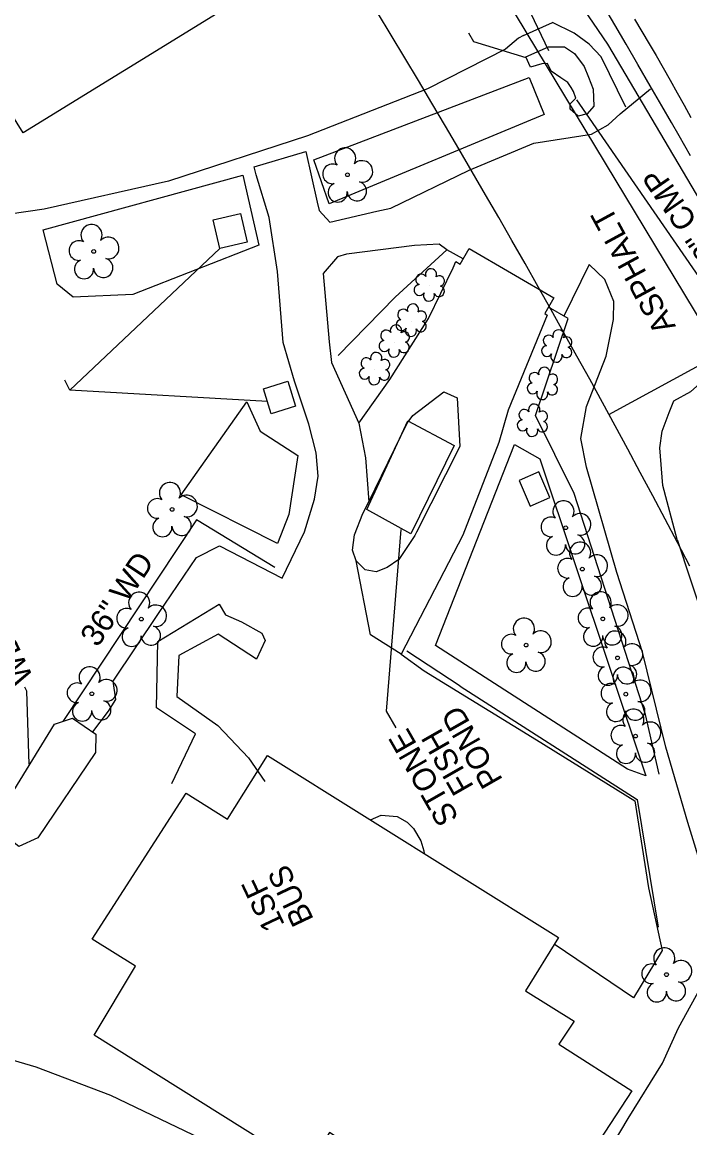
# Model space of a CAD drawing. Extents: x 472260 to 482161, y 489063 to 507124.
# Drawn here: x 474139.9 to 474257.4, y 505244.4 to 505438.9 of the extents above; entities that cross this region are included whole.
import ezdxf

# ---------------------------------------------------------------- set-up
doc = ezdxf.new("R2010")
doc.units = 0
for name, color, linetype in [('Exist Horizontal Alignment Point', 7, 'Continuous'), ('Exist Plan Preparation Watershed Blue', 7, 'Continuous'), ('Exist Roads Change in Surface', 7, 'Continuous'), ('Exist Structure Minor Drop Inlet Cogo Elevation', 7, 'Continuous'), ('Exist Structure Minor Pipes CMP 15 Inch Cogo Comment', 7, 'Continuous'), ('Exist Structure Minor Pipes CMP 66 Inch Cogo Point CELL', 7, 'Continuous'), ('Exist Utilities Water Meter CELL', 7, 'Continuous'), ('Prop Drainage Structure Drop Inlet Grate 2 Narrow Slots and Flat Grates 840 29 CELL', 7, 'Continuous'), ('Prop Drainage Structure Drop Inlet Grate 2 Narrow Slots and Sag Grates 840 24 CELL', 7, 'Continuous'), ('Prop Drainage Structure Drop Inlet Grate 2 Wide Slots and Flat Grates 840 20 Label', 7, 'Continuous'), ('Prop Drainage Structure Outlet Berm Ditch 850 10 CELL', 7, 'Continuous'), ('Prop Drainage Structure Outlet Berm Ditch 850 10 Label', 7, 'Continuous'), ('Prop Drainage Structure Pipe RCP 18in Class III', 7, 'Continuous'), ('Prop Drainage Structure Pipe RCP 66in Class IV', 7, 'Continuous'), ('Prop Drainage Structure Pipe RCP 66in Class IV Label', 7, 'Continuous'), ('Prop Drainage Structure Pipe RCP 72in Class III', 7, 'Continuous'), ('Prop Drainage Structure Pipe Stub Out CELL', 7, 'Continuous'), ('Prop Drainage Structure Tops and Inverts LABEL', 7, 'Continuous'), ('Prop Earthen Structure Ditch Flow Line', 7, 'Continuous'), ('Prop Erosion Rip Rap Pad at Outlet CELL', 7, 'Continuous'), ('Prop SS Fill Line', 7, 'Continuous'), ('Scratch_Level_4', 7, 'Continuous')]:
    doc.layers.add(name, color=color, linetype=linetype)

msp = doc.modelspace()

# ---------------------------------------------------------------- linework, layer by layer
at = {"layer": 'Exist Horizontal Alignment Point'}
msp.add_lwpolyline([(474166.29, 505304.99), (474170.46, 505313.7), (474163.58, 505318.27), (474163.82, 505329.97), (474174.57, 505336.51), (474175.72, 505334.66), (474178.54, 505333.43), (474182.12, 505331.44), (474182.71, 505330.13), (474181.14, 505326.85), (474174.42, 505331.23), (474167.5, 505327.49), (474167.17, 505320.29), (474174.36, 505315.18), (474179.76, 505309.48), (474182.63, 505305.32)], dxfattribs=at)
at = {"layer": 'Exist Plan Preparation Watershed Blue'}
for points in [[(474228.56, 505432.79), (474232.53, 505434.56), (474235.38, 505434.56), (474237.12, 505433.42), (474238.83, 505431.14), (474239.57, 505429.24), (474240.4, 505427.1), (474240.52, 505424.12), (474239.35, 505422.76), (474237.74, 505422.35), (474236.36, 505423.61), (474236.37, 505424.55), (474237.33, 505425.54), (474236.94, 505426.72), (474236.52, 505427.4), (474235.92, 505428.3), (474234.73, 505429.09), (474232.99, 505430.32), (474232.36, 505431.66), (474231.37, 505431.58), (474229.36, 505431.02), (474228.56, 505432.79)], [(474216.99, 505396.36), (474218.58, 505399.1), (474233.47, 505390.41), (474231.87, 505387.65)], [(474199.17, 505368.39), (474204.6, 505376.03), (474211.43, 505386.79), (474215.76, 505395.72), (474216.23, 505396.79), (474216.99, 505396.36)], [(474231.87, 505387.65), (474232.33, 505387.38), (474225.44, 505370.68), (474223.79, 505364.95), (474217.45, 505348.64), (474206.6, 505327.72)], [(474200.9, 505354.51), (474207.69, 505368.38), (474208.66, 505369.71), (474214.15, 505373.88), (474216.49, 505372.84), (474216.94, 505364.28), (474209.34, 505349.17), (474209.04, 505348.59)], [(474209.04, 505348.59), (474206.23, 505344.39), (474204.14, 505342.99), (474202.21, 505342.23), (474200.3, 505342.54), (474198.68, 505344.13)]]:
    msp.add_lwpolyline(points, dxfattribs=at)
for points in [[(474178.37, 505405.24), (474179.52, 505400.2), (474174.71, 505399.09), (474173.56, 505404.14)], [(474186.69, 505375.73), (474188.04, 505371.34), (474183.75, 505370.02), (474182.4, 505374.41)], [(474232.8, 505355.3), (474230.84, 505359.79), (474227.38, 505358.27), (474229.34, 505353.79)]]:
    msp.add_lwpolyline(points, close=True, dxfattribs=at)
at = {"layer": 'Exist Structure Minor Drop Inlet Cogo Elevation'}
for radius in [1832.75, 1732.75]:
    msp.add_arc((472721.75, 504540.63), radius, 27.59346, 37.45515, dxfattribs=at)
at = {"layer": 'Exist Structure Minor Pipes CMP 15 Inch Cogo Comment'}
msp.add_line((474243.17, 505369.91), (474287.8, 505394.24), dxfattribs=at)
at = {"layer": 'Exist Structure Minor Pipes CMP 66 Inch Cogo Point CELL'}
msp.add_lwpolyline([(474278.58, 505374.8), (474242.99, 505435.07), (474225.31, 505460.98), (474207.4, 505482.48), (474179.47, 505519.77), (474165.39, 505540.76), (474155.52, 505555.18), (474150.72, 505562.5), (474129.42, 505592.08), (474109.73, 505619.28), (474092.34, 505642.57), (474066.77, 505672.84), (474039.3, 505705.23), (474024.73, 505724.57), (473994.86, 505762.88), (473960.5, 505802.78), (473941.72, 505822.58), (473927.58, 505838.59), (473921.44, 505846.02), (473887.79, 505882.78)], dxfattribs=at)
at = {"layer": 'Exist Utilities Water Meter CELL'}
msp.add_lwpolyline([(474501.91, 504874.63), (474486.82, 505012.65), (474381.37, 505310.5), (474319.34, 505287.05), (474214.67, 505460.4), (474099.38, 505611.49), (473990.81, 505760.98)], dxfattribs=at)
at = {"layer": 'Prop Drainage Structure Drop Inlet Grate 2 Narrow Slots and Flat Grates 840 29 CELL'}
for points in [[(474206.55, 505349.64), (474203.99, 505317.69), (474205.66, 505314.78)], [(474141.17, 505308.39), (474140.74, 505321.23), (474140.4, 505321.95)]]:
    msp.add_lwpolyline(points, dxfattribs=at)
at = {"layer": 'Prop Drainage Structure Drop Inlet Grate 2 Narrow Slots and Sag Grates 840 24 CELL'}
msp.add_lwpolyline([(474247.69, 505439.41), (474248.97, 505437.26), (474250.24, 505435.12), (474251.49, 505433.03), (474252.71, 505430.85), (474253.93, 505428.68), (474255.15, 505426.5), (474256.38, 505424.32), (474257.6, 505422.14)], dxfattribs=at)
at = {"layer": 'Prop Drainage Structure Drop Inlet Grate 2 Wide Slots and Flat Grates 840 20 Label'}
for p, q in [((474197.16, 505412.06), (474197.16, 505412.06)), ((474152.52, 505398.58), (474152.52, 505398.58)), ((474166.31, 505353.2), (474166.31, 505353.2)), ((474235.56, 505349.97), (474235.56, 505349.97)), ((474238.49, 505342.7), (474238.49, 505342.7)), ((474160.9, 505333.89), (474160.9, 505333.89)), ((474242.09, 505333.94), (474242.09, 505333.94)), ((474228.59, 505329.33), (474228.59, 505329.33)), ((474244.69, 505327.07), (474244.69, 505327.07)), ((474152.19, 505320.77), (474152.19, 505320.77)), ((474246.13, 505320.69), (474246.13, 505320.69)), ((474247.86, 505313.31), (474247.86, 505313.31)), ((474253.3, 505271.35), (474253.3, 505271.35))]:
    msp.add_line(p, q, dxfattribs=at)
for centre in [(474197.16, 505412.06), (474152.52, 505398.58), (474166.31, 505353.2), (474235.56, 505349.97), (474238.49, 505342.7), (474160.9, 505333.89), (474242.09, 505333.94), (474228.59, 505329.33), (474244.69, 505327.07), (474152.19, 505320.77), (474246.13, 505320.69), (474247.86, 505313.31), (474253.3, 505271.35)]:
    msp.add_circle(centre, 0.326, dxfattribs=at)
for centre, radius, start, end in [((474196.77, 505414.93), 1.86, 330.1651, 219.7134), ((474194.55, 505412.21), 1.73, 62.6636, 279.3457), ((474199.71, 505412.65), 1.9, 257.1011, 134.1999), ((474195.45, 505408.94), 1.69, 111.5671, 6.231), ((474198.83, 505409.16), 1.7, 181.2822, 74.56), ((474152.14, 505401.45), 1.86, 330.1651, 219.7134), ((474149.92, 505398.73), 1.73, 62.6636, 279.3457), ((474155.07, 505399.17), 1.9, 257.1011, 134.1999), ((474150.82, 505395.46), 1.69, 111.5671, 6.231), ((474154.2, 505395.68), 1.7, 181.2822, 74.56), ((474165.93, 505356.08), 1.86, 330.1651, 219.7134), ((474168.86, 505353.79), 1.9, 257.1011, 134.1999), ((474163.71, 505353.36), 1.73, 62.6636, 279.3457), ((474235.17, 505352.84), 1.86, 330.1651, 219.7134), ((474164.61, 505350.08), 1.69, 111.5671, 6.231), ((474167.99, 505350.3), 1.7, 181.2822, 74.56), ((474232.95, 505350.12), 1.73, 62.6636, 279.3457), ((474238.1, 505350.56), 1.9, 257.1011, 134.1999), ((474233.85, 505346.85), 1.69, 111.5671, 6.231), ((474237.23, 505347.07), 1.7, 181.2822, 74.56), ((474238.1, 505345.57), 1.86, 330.1651, 219.7134), ((474235.88, 505342.85), 1.73, 62.6636, 279.3457), ((474241.04, 505343.29), 1.9, 257.1011, 134.1999), ((474236.78, 505339.58), 1.69, 111.5671, 6.231), ((474240.16, 505339.8), 1.7, 181.2822, 74.56), ((474160.52, 505336.76), 1.86, 330.1651, 219.7134), ((474241.71, 505336.82), 1.86, 330.1651, 219.7134), ((474163.45, 505334.48), 1.9, 257.1011, 134.1999), ((474244.64, 505334.53), 1.9, 257.1011, 134.1999), ((474158.3, 505334.04), 1.73, 62.6636, 279.3457), ((474239.49, 505334.1), 1.73, 62.6636, 279.3457), ((474159.2, 505330.77), 1.69, 111.5671, 6.231), ((474162.58, 505330.99), 1.7, 181.2822, 74.56), ((474228.21, 505332.2), 1.86, 330.1651, 219.7134), ((474240.39, 505330.82), 1.69, 111.5671, 6.231), ((474243.76, 505331.04), 1.7, 181.2822, 74.56), ((474225.99, 505329.49), 1.73, 62.6636, 279.3457), ((474231.14, 505329.92), 1.9, 257.1011, 134.1999), ((474244.3, 505329.95), 1.86, 330.1651, 219.7134), ((474242.08, 505327.23), 1.73, 62.6636, 279.3457), ((474247.23, 505327.66), 1.9, 257.1011, 134.1999), ((474226.89, 505326.21), 1.69, 111.5671, 6.231), ((474230.27, 505326.43), 1.7, 181.2822, 74.56), ((474151.8, 505323.65), 1.86, 330.1651, 219.7134), ((474242.98, 505323.95), 1.69, 111.5671, 6.231), ((474245.74, 505323.56), 1.86, 330.1651, 219.7134), ((474246.36, 505324.18), 1.7, 181.2822, 74.56), ((474149.58, 505320.93), 1.73, 62.6636, 279.3457), ((474154.74, 505321.36), 1.9, 257.1011, 134.1999), ((474243.52, 505320.84), 1.73, 62.6636, 279.3457), ((474248.68, 505321.28), 1.9, 257.1011, 134.1999), ((474150.49, 505317.65), 1.69, 111.5671, 6.231), ((474153.86, 505317.87), 1.7, 181.2822, 74.56), ((474244.42, 505317.57), 1.69, 111.5671, 6.231), ((474247.8, 505317.79), 1.7, 181.2822, 74.56), ((474247.48, 505316.19), 1.86, 330.1651, 219.7134), ((474245.26, 505313.47), 1.73, 62.6636, 279.3457), ((474250.41, 505313.9), 1.9, 257.1011, 134.1999), ((474246.16, 505310.19), 1.69, 111.5671, 6.231), ((474249.53, 505310.41), 1.7, 181.2822, 74.56), ((474252.91, 505274.23), 1.86, 330.1651, 219.7134), ((474255.85, 505271.94), 1.9, 257.1011, 134.1999), ((474250.69, 505271.51), 1.73, 62.6636, 279.3457), ((474254.97, 505268.45), 1.7, 181.2822, 74.56), ((474251.59, 505268.23), 1.69, 111.5671, 6.231)]:
    msp.add_arc(centre, radius, start, end, dxfattribs=at)
at = {"layer": 'Prop Drainage Structure Pipe RCP 18in Class III'}
msp.add_line((474228.12, 505436.59), (474233.23, 505438.84), dxfattribs=at)
for points in [[(474246.16, 505423.97), (474241.8, 505432.81), (474239.72, 505435.05), (474237.07, 505436.97), (474233.23, 505438.84)], [(474228.12, 505436.59), (474227.26, 505436.1), (474224.95, 505434.15), (474211.23, 505427.19), (474190.11, 505418.93), (474165.67, 505410.96), (474143.83, 505405.99), (474125.24, 505403.34)]]:
    msp.add_lwpolyline(points, dxfattribs=at)
at = {"layer": 'Prop Drainage Structure Pipe RCP 66in Class IV'}
for p, q in [((474218.22, 505463.88), (474232.52, 505433.92)), ((474237.44, 505425.27), (474271.51, 505375.93))]:
    msp.add_line(p, q, dxfattribs=at)
at = {"layer": 'Prop Drainage Structure Pipe RCP 72in Class III'}
msp.add_line((474216.98, 505322.12), (474207.6, 505328.23), dxfattribs=at)
for points in [[(474184.41, 505342.98), (474170.61, 505351.37), (474147.1, 505315.91)], [(474216.98, 505322.12), (474248.11, 505302.17), (474251.85, 505279.72)]]:
    msp.add_lwpolyline(points, dxfattribs=at)
at = {"layer": 'Prop Drainage Structure Pipe Stub Out CELL'}
msp.add_lwpolyline([(474257.52, 505415.42), (474255.54, 505418.91), (474254.18, 505421.27), (474252.48, 505424.21), (474250.45, 505427.73), (474248.28, 505431.45), (474246.2, 505435.02), (474244.21, 505438.44), (474242.29, 505441.7)], dxfattribs=at)
at = {"layer": 'Prop Drainage Structure Tops and Inverts LABEL'}
for points in [[(474193.93, 505406.96), (474191.23, 505414.72), (474229.12, 505429.18), (474231.8, 505422.64), (474193.93, 505406.96)], [(474143.62, 505402.36), (474178.76, 505411.97), (474181.55, 505399.7), (474159.41, 505390.98), (474148.91, 505390.56), (474146.08, 505392.84), (474143.62, 505402.36)], [(474184.85, 505347.22), (474167.92, 505355.77), (474179.48, 505372.12), (474181.78, 505366.95), (474188.43, 505362.69), (474186.88, 505352.31), (474184.85, 505347.22)], [(474246.42, 505307.51), (474212.68, 505329.28), (474226.55, 505364.59), (474231.04, 505362.11), (474249.66, 505306.33), (474246.42, 505307.51)]]:
    msp.add_lwpolyline(points, dxfattribs=at)
at = {"layer": 'Prop Earthen Structure Ditch Flow Line'}
for points in [[(474240.08, 505419.23), (474243.02, 505420.83), (474245.17, 505422.77), (474250.5, 505427.16)], [(474204.78, 505406.18), (474218.56, 505412.89), (474229.93, 505417.6), (474240.08, 505419.23)], [(474152.34, 505314.06), (474155.13, 505317.69), (474156.41, 505319.75), (474155.95, 505322.96), (474163.93, 505334.88), (474170.58, 505344.75), (474174.66, 505346.79), (474185.7, 505341.11), (474189.6, 505349.23), (474191.38, 505354.99), (474192.02, 505359.03), (474191.66, 505363.17), (474190.36, 505368.21), (474187.83, 505375.77), (474185.84, 505382.55), (474184.83, 505395.03), (474183.41, 505404.52), (474181.11, 505412.03), (474180.76, 505413.48), (474189.87, 505416.13), (474191.84, 505407.24), (474192.2, 505405.79)], [(474192.2, 505405.79), (474194.08, 505403.72), (474202.33, 505405.69), (474204.78, 505406.18)], [(474214.68, 505398.88), (474213.3, 505399.84), (474208.95, 505399.65), (474196.99, 505398.12), (474195.42, 505397.64), (474192.88, 505394.69)], [(474192.88, 505394.69), (474193.94, 505382.68), (474194.36, 505379.06), (474199.17, 505368.39)], [(474239.69, 505396.26), (474235.25, 505387.21)], [(474244.58, 505342.07), (474239.22, 505360.6), (474238.2, 505365.68), (474239.2, 505371.3), (474242.71, 505380.18), (474243.98, 505386.58), (474244.01, 505389.79), (474242.43, 505393.65), (474239.69, 505396.26)], [(474255.2, 505347.88), (474252.68, 505357.39), (474252.15, 505364.02), (474252.53, 505366.97), (474253.79, 505370.24), (474254.59, 505372.28), (474257.6, 505373.92), (474262.76, 505378.5)], [(474199.17, 505368.39), (474200.35, 505362.25), (474200.9, 505354.51)], [(474198.68, 505344.13), (474198.05, 505346), (474198.39, 505348.73), (474199.9, 505352.45), (474200.9, 505354.51)], [(474255.2, 505347.88), (474262.34, 505326.27), (474268.91, 505307.01), (474272.6, 505297.55), (474282.7, 505281.77), (474287.12, 505273.12), (474286.07, 505270.82), (474285.47, 505267.68), (474285.75, 505264.57), (474287.25, 505261.46), (474289.99, 505259.33), (474310.71, 505247.24), (474328.8, 505234.96), (474323.9, 505226.78), (474305.98, 505237.39), (474292.34, 505242.83), (474280.51, 505243.9), (474270.61, 505244.23), (474260.26, 505243.19), (474257.5, 505242.33), (474255.29, 505240.93), (474253.13, 505239.47), (474245.66, 505220.7)], [(474206.6, 505327.72), (474201.23, 505331.13), (474198.68, 505344.13)], [(474235.31, 505227.11), (474246.55, 505246.07), (474252.57, 505255.77), (474255.4, 505262), (474261.44, 505272.96), (474262.1, 505279.36), (474259.8, 505289.16), (474257.04, 505298.11), (474253.18, 505311.36), (474249.07, 505328.08), (474244.58, 505342.07)], [(474206.6, 505327.72), (474210.68, 505324.77)], [(474210.68, 505324.77), (474230.41, 505312.63), (474247.71, 505301.94), (474250.15, 505286.6), (474252.56, 505275.57), (474247.5, 505267.26), (474233.55, 505276.73)], [(474201.21, 505298.56), (474203.11, 505299.4), (474205.93, 505299.19), (474207.69, 505298.15), (474208.8, 505297.08), (474210.05, 505294.88), (474210.63, 505293.15), (474210.67, 505292.65)], [(474245.66, 505220.7), (474241.08, 505213.78), (474216.61, 505226.69), (474203.48, 505231.36), (474195.56, 505232.23), (474178.78, 505238.94), (474155.51, 505250.06), (474142.38, 505255.07), (474123.42, 505260.64), (474115.58, 505264.49), (474122.26, 505277.08)]]:
    msp.add_lwpolyline(points, dxfattribs=at)
at = {"layer": 'Prop Erosion Rip Rap Pad at Outlet CELL'}
for p, q in [((474211.64, 505392.5), (474211.64, 505392.5)), ((474208.46, 505386.31), (474208.46, 505386.31)), ((474205.48, 505382.64), (474205.48, 505382.64)), ((474234.07, 505381.75), (474234.07, 505381.75)), ((474202, 505377.79), (474202, 505377.79)), ((474231.56, 505375.19), (474231.56, 505375.19)), ((474229.79, 505368.69), (474229.79, 505368.69))]:
    msp.add_line(p, q, dxfattribs=at)
for centre, radius, start, end in [((474210.16, 505393.63), 0.968, 35.8908, 245.4216), ((474211.87, 505394.54), 0.99, 334.8391, 200.4717), ((474209.84, 505391.8), 0.955, 95.1099, 327.9534), ((474213.31, 505393.37), 0.929, 284.4567, 126.0861), ((474211.51, 505390.82), 0.984, 151.2797, 21.387), ((474213.28, 505391.57), 0.937, 204.9913, 73.4601), ((474208.69, 505388.35), 0.99, 334.8391, 200.4717), ((474206.98, 505387.43), 0.968, 35.8908, 245.4216), ((474210.13, 505387.17), 0.929, 284.4567, 126.0861), ((474203.99, 505383.77), 0.968, 35.8908, 245.4216), ((474205.7, 505384.68), 0.99, 334.8391, 200.4717), ((474206.66, 505385.6), 0.955, 95.1099, 327.9534), ((474208.33, 505384.62), 0.984, 151.2797, 21.387), ((474210.1, 505385.38), 0.937, 204.9913, 73.4601), ((474234.3, 505383.79), 0.99, 334.8391, 200.4717), ((474203.68, 505381.94), 0.955, 95.1099, 327.9534), ((474207.15, 505383.51), 0.929, 284.4567, 126.0861), ((474232.59, 505382.88), 0.968, 35.8908, 245.4216), ((474235.74, 505382.62), 0.929, 284.4567, 126.0861), ((474205.35, 505380.96), 0.984, 151.2797, 21.387), ((474207.11, 505381.71), 0.937, 204.9913, 73.4601), ((474232.27, 505381.05), 0.955, 95.1099, 327.9534), ((474235.71, 505380.82), 0.937, 204.9913, 73.4601), ((474200.52, 505378.91), 0.968, 35.8908, 245.4216), ((474202.23, 505379.83), 0.99, 334.8391, 200.4717), ((474203.68, 505378.65), 0.929, 284.4567, 126.0861), ((474233.94, 505380.07), 0.984, 151.2797, 21.387), ((474200.2, 505377.08), 0.955, 95.1099, 327.9534), ((474203.64, 505376.86), 0.937, 204.9913, 73.4601), ((474230.08, 505376.31), 0.968, 35.8908, 245.4216), ((474231.79, 505377.23), 0.99, 334.8391, 200.4717), ((474233.23, 505376.06), 0.929, 284.4567, 126.0861), ((474201.87, 505376.1), 0.984, 151.2797, 21.387), ((474229.76, 505374.48), 0.955, 95.1099, 327.9534), ((474233.2, 505374.26), 0.937, 204.9913, 73.4601), ((474231.43, 505373.5), 0.984, 151.2797, 21.387), ((474230.02, 505370.73), 0.99, 334.8391, 200.4717), ((474228.31, 505369.82), 0.968, 35.8908, 245.4216), ((474231.46, 505369.56), 0.929, 284.4567, 126.0861), ((474227.99, 505367.99), 0.955, 95.1099, 327.9534), ((474229.66, 505367.01), 0.984, 151.2797, 21.387), ((474231.43, 505367.76), 0.937, 204.9913, 73.4601)]:
    msp.add_arc(centre, radius, start, end, dxfattribs=at)
at = {"layer": 'Prop SS Fill Line'}
for points in [[(474175.79, 505441.38), (474140.09, 505419.47), (474084.97, 505508.14)], [(474217.53, 505397.3), (474214.68, 505398.88), (474205.56, 505390.52), (474195.52, 505380.27)], [(474251.98, 505306.64), (474249.61, 505317.1), (474237.05, 505355.97), (474230.27, 505369.69), (474235.97, 505386.79), (474232.53, 505388.8)], [(474200.59, 505353.16), (474207.78, 505368.75), (474215.94, 505364.44), (474208.29, 505348.9), (474200.59, 505353.16)]]:
    msp.add_lwpolyline(points, dxfattribs=at)
for points in [[(474152.82, 505310.42), (474142.71, 505295.39), (474139.33, 505293.9), (474135.7, 505296.71), (474135.71, 505299.36), (474145.64, 505315.42), (474148.77, 505316.46), (474152.92, 505313.66)], [(474183.11, 505309.88), (474234.27, 505277.89), (474228.48, 505268.49), (474237.08, 505263.19), (474234.35, 505259.14), (474247.18, 505250.92), (474232.09, 505227.76), (474219.92, 505235.99), (474218.3, 505233.34), (474206.86, 505240.82), (474204.33, 505236.96), (474194.01, 505243.55), (474190.04, 505237.22), (474152.61, 505260.71), (474159.9, 505272.84), (474152.23, 505277.58), (474168.77, 505303.3), (474176.06, 505298.71)]]:
    msp.add_lwpolyline(points, close=True, dxfattribs=at)
at = {"layer": 'Scratch_Level_4'}
for points in [[(474228.61, 505432.65), (474219.4, 505435.46), (474218.53, 505436.98)], [(474174.71, 505399.09), (474148.34, 505374.16), (474147.45, 505375.96)], [(474183.07, 505372.19), (474148.34, 505374.16), (474147.45, 505375.96)]]:
    msp.add_lwpolyline(points, dxfattribs=at)

# ---------------------------------------------------------------- texts
at = {"layer": 'Exist Roads Change in Surface'}
msp.add_text('ASPHALT', height=4, rotation=118.5541, dxfattribs=at).set_placement((474255, 505385.4))
at = {"layer": 'Prop Drainage Structure Outlet Berm Ditch 850 10 CELL'}
for s, rotation, p in [('WD BOOTH', 115.3906, (474142, 505323.53)), ('POND', 119.7387, (474224.58, 505305.61)), ('STONE', 119.7387, (474216.84, 505298.96)), ('FISH', 119.7387, (474219.49, 505304.41)), ('BUS', 115.3906, (474191.31, 505281.06)), ('1SF', 115.3906, (474186.21, 505280.13))]:
    msp.add_text(s, height=4, rotation=rotation, dxfattribs=at).set_placement(p)
at = {"layer": 'Prop Drainage Structure Outlet Berm Ditch 850 10 Label'}
msp.add_text('36" WD', height=4, rotation=56.4602, dxfattribs=at).set_placement((474153.23, 505328.78))
at = {"layer": 'Prop Drainage Structure Pipe RCP 66in Class IV Label'}
msp.add_text('18" CMP', height=4, rotation=124.6338, dxfattribs=at).set_placement((474264.15, 505396.29))

doc.saveas('drawing.dxf')
